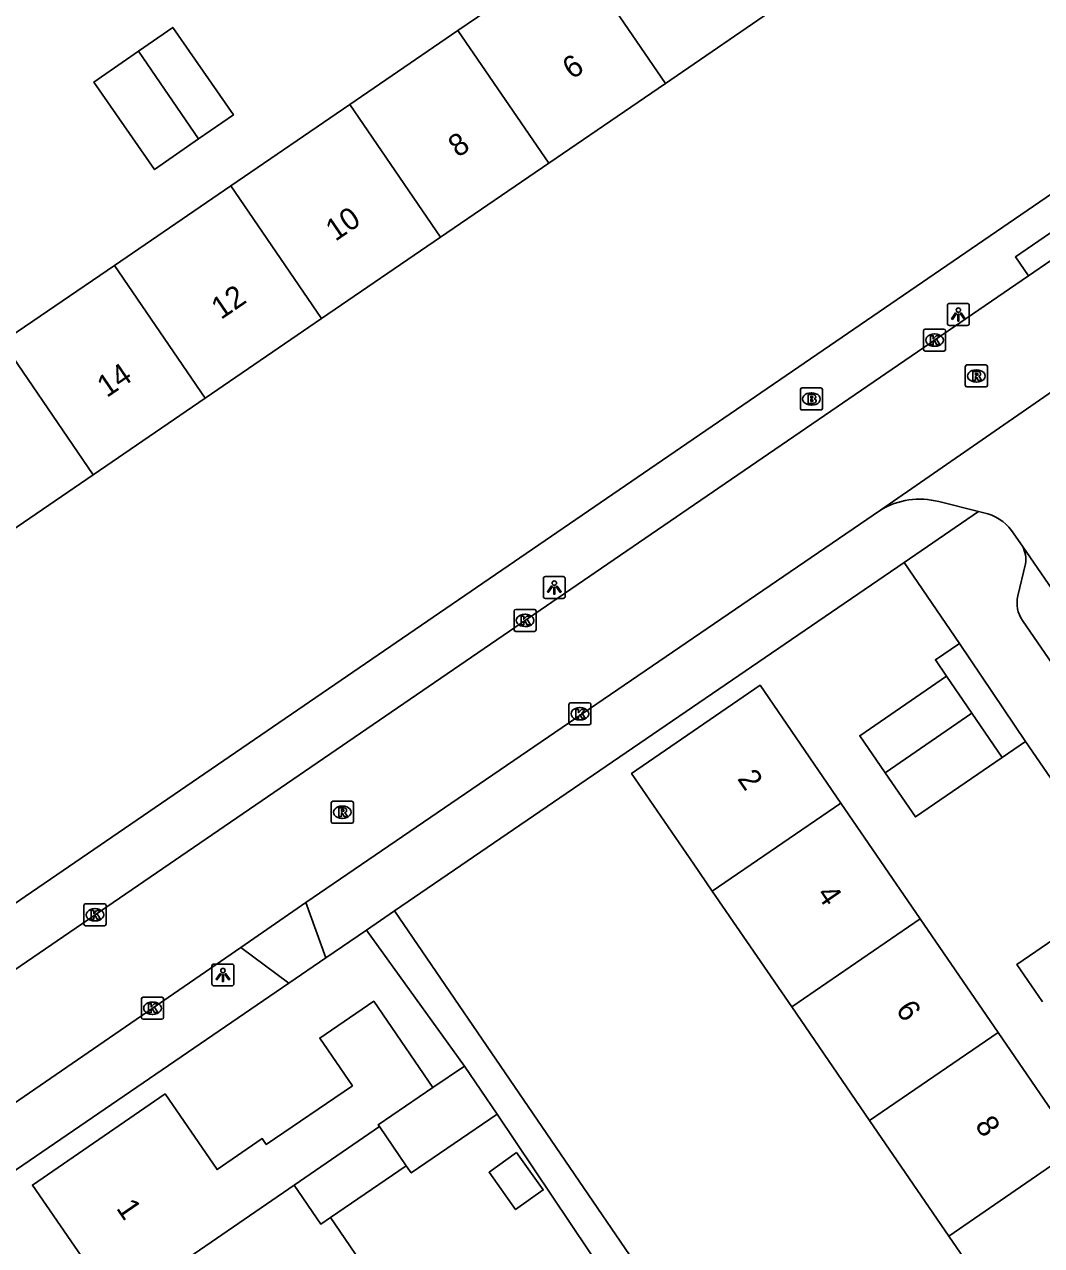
# Model space of a CAD drawing. Extents: x 157466 to 158888, y 383063 to 384677.
# Drawn here: x 158351.2 to 158397.4, y 383633.5 to 383689 of the extents above; entities that cross this region are included whole.
import ezdxf

# ---------------------------------------------------------------- set-up
doc = ezdxf.new("R2010")
doc.units = 0
for name, color, linetype in [('IMGEO_Brandkraan', 7, 'Continuous'), ('IMGEO_Kolk', 7, 'Continuous'), ('IMGEO_Lichtpunt', 7, 'Continuous'), ('IMGEO_Pand', 7, 'Continuous'), ('IMGEO_Pand_nummerreeks', 7, 'Continuous'), ('IMGEO_Rijbaan_lokaal_open', 7, 'Continuous'), ('IMGEO_Rioolput', 7, 'Continuous'), ('IMGEO_Voetpad_open', 7, 'Continuous')]:
    doc.layers.add(name, color=color, linetype=linetype)

msp = doc.modelspace()

# ---------------------------------------------------------------- linework, layer by layer
at = {"layer": 'IMGEO_Brandkraan'}
for p, q in [((158386.454, 383671.572), (158386.454, 383672.424)), ((158386.529, 383672.498), (158387.381, 383672.498)), ((158386.942, 383672.278), (158386.967, 383672.278)), ((158387.455, 383672.424), (158387.455, 383671.572)), ((158387.381, 383671.498), (158386.529, 383671.498)), ((158386.965, 383671.718), (158386.94, 383671.718))]:
    msp.add_line(p, q, dxfattribs=at)
for points in [[(158386.454, 383671.572), (158386.454, 383672.424)], [(158386.529, 383672.498), (158387.381, 383672.498)], [(158386.802, 383672.198), (158386.802, 383671.798), (158387.015, 383671.798)], [(158387.033, 383672.198), (158386.802, 383672.198)], [(158386.981, 383672.117), (158386.927, 383672.117), (158386.927, 383672.041)], [(158386.927, 383672.041), (158386.98, 383672.041)], [(158387.455, 383672.424), (158387.455, 383671.572)], [(158387.381, 383671.498), (158386.529, 383671.498)], [(158386.989, 383671.965), (158386.927, 383671.965), (158386.927, 383671.884)], [(158386.927, 383671.884), (158386.989, 383671.884)]]:
    msp.add_lwpolyline(points, dxfattribs=at)
for centre, radius, start, end in [((158386.531, 383672.422), 0.0765, 91.552, 178.448), ((158386.531, 383672.422), 0.0765, 91.552, 178.448), ((158386.982, 383672.079), 0.0379, 267.8285, 90.9355), ((158387.037, 383672.053), 0.145, 59.4692, 91.5367), ((158387.062, 383672.1), 0.0922, 285.5137, 58.1501), ((158387.379, 383672.422), 0.0765, 1.552, 88.448), ((158387.379, 383672.422), 0.0765, 1.552, 88.448), ((158386.531, 383671.574), 0.0765, 181.552, 268.448), ((158386.531, 383671.574), 0.0765, 181.552, 268.448), ((158386.99, 383671.924), 0.0404, 269.8759, 90.5077), ((158387.021, 383672.049), 0.251, 268.6676, 293.5347), ((158387.067, 383671.908), 0.105, 301.3115, 78.989), ((158387.379, 383671.574), 0.0765, 271.552, 358.448), ((158387.379, 383671.574), 0.0765, 271.552, 358.448)]:
    msp.add_arc(centre, radius, start, end, dxfattribs=at)
for centre, major_axis, ratio, start_param, end_param in [((158386.941, 383671.998), (-0.387, 0.002), 0.722429, 4.712389, 7.853982), ((158386.966, 383671.998), (-0.39, 0.002), 0.717154, 1.570796, 4.712389)]:
    msp.add_ellipse(centre, major_axis=major_axis, ratio=ratio, start_param=start_param, end_param=end_param, dxfattribs=at)
at = {"layer": 'IMGEO_Kolk'}
for p, q in [((158392.051, 383674.248), (158392.051, 383675.1)), ((158392.126, 383675.174), (158392.978, 383675.174)), ((158392.539, 383674.954), (158392.564, 383674.954)), ((158393.052, 383675.1), (158393.052, 383674.248)), ((158392.562, 383674.394), (158392.537, 383674.394)), ((158392.978, 383674.174), (158392.126, 383674.174)), ((158373.439, 383661.509), (158373.439, 383662.361)), ((158373.514, 383662.435), (158374.366, 383662.435)), ((158373.927, 383662.215), (158373.952, 383662.215)), ((158374.44, 383662.361), (158374.44, 383661.509)), ((158373.95, 383661.655), (158373.925, 383661.655)), ((158374.366, 383661.435), (158373.514, 383661.435)), ((158376.005, 383658.191), (158376.857, 383658.191)), ((158375.93, 383657.265), (158375.93, 383658.117)), ((158376.418, 383657.971), (158376.443, 383657.971)), ((158376.931, 383658.117), (158376.931, 383657.265)), ((158376.857, 383657.191), (158376.005, 383657.191)), ((158376.441, 383657.411), (158376.416, 383657.411)), ((158353.891, 383648.128), (158353.891, 383648.98)), ((158353.966, 383649.054), (158354.818, 383649.054)), ((158354.379, 383648.834), (158354.404, 383648.834)), ((158354.892, 383648.98), (158354.892, 383648.128)), ((158354.402, 383648.274), (158354.377, 383648.274)), ((158354.818, 383648.054), (158353.966, 383648.054)), ((158356.505, 383643.883), (158356.505, 383644.735)), ((158356.58, 383644.809), (158357.432, 383644.809)), ((158356.993, 383644.589), (158357.018, 383644.589)), ((158357.506, 383644.735), (158357.506, 383643.883)), ((158357.432, 383643.809), (158356.58, 383643.809)), ((158357.016, 383644.029), (158356.991, 383644.029))]:
    msp.add_line(p, q, dxfattribs=at)
for points in [[(158392.051, 383674.248), (158392.051, 383675.1)], [(158392.126, 383675.174), (158392.978, 383675.174)], [(158392.372, 383674.874), (158392.495, 383674.874), (158392.495, 383674.723), (158392.625, 383674.874), (158392.789, 383674.874), (158392.643, 383674.723), (158392.796, 383674.474), (158392.644, 383674.474), (158392.559, 383674.638), (158392.495, 383674.571), (158392.495, 383674.474), (158392.372, 383674.474), (158392.372, 383674.874)], [(158393.052, 383675.1), (158393.052, 383674.248)], [(158392.978, 383674.174), (158392.126, 383674.174)], [(158373.439, 383661.509), (158373.439, 383662.361)], [(158373.514, 383662.435), (158374.366, 383662.435)], [(158373.76, 383662.135), (158373.883, 383662.135), (158373.883, 383661.984), (158374.013, 383662.135), (158374.177, 383662.135), (158374.031, 383661.984), (158374.184, 383661.735), (158374.032, 383661.735), (158373.947, 383661.899), (158373.883, 383661.832), (158373.883, 383661.735), (158373.76, 383661.735), (158373.76, 383662.135)], [(158374.44, 383662.361), (158374.44, 383661.509)], [(158374.366, 383661.435), (158373.514, 383661.435)], [(158376.005, 383658.191), (158376.857, 383658.191)], [(158375.93, 383657.265), (158375.93, 383658.117)], [(158376.251, 383657.891), (158376.374, 383657.891), (158376.374, 383657.74), (158376.504, 383657.891), (158376.668, 383657.891), (158376.522, 383657.74), (158376.675, 383657.491), (158376.523, 383657.491), (158376.438, 383657.655), (158376.374, 383657.588), (158376.374, 383657.491), (158376.251, 383657.491), (158376.251, 383657.891)], [(158376.931, 383658.117), (158376.931, 383657.265)], [(158376.857, 383657.191), (158376.005, 383657.191)], [(158353.891, 383648.128), (158353.891, 383648.98)], [(158353.966, 383649.054), (158354.818, 383649.054)], [(158354.212, 383648.754), (158354.335, 383648.754), (158354.335, 383648.603), (158354.465, 383648.754), (158354.629, 383648.754), (158354.483, 383648.603), (158354.636, 383648.354), (158354.484, 383648.354), (158354.399, 383648.518), (158354.335, 383648.451), (158354.335, 383648.354), (158354.212, 383648.354), (158354.212, 383648.754)], [(158354.892, 383648.98), (158354.892, 383648.128)], [(158354.818, 383648.054), (158353.966, 383648.054)], [(158356.505, 383643.883), (158356.505, 383644.735)], [(158356.58, 383644.809), (158357.432, 383644.809)], [(158356.826, 383644.509), (158356.949, 383644.509), (158356.949, 383644.358), (158357.079, 383644.509), (158357.243, 383644.509), (158357.097, 383644.358), (158357.25, 383644.109), (158357.098, 383644.109), (158357.013, 383644.273), (158356.949, 383644.206), (158356.949, 383644.109), (158356.826, 383644.109), (158356.826, 383644.509)], [(158357.506, 383644.735), (158357.506, 383643.883)], [(158357.432, 383643.809), (158356.58, 383643.809)]]:
    msp.add_lwpolyline(points, dxfattribs=at)
for centre, start, end in [((158392.128, 383675.098), 91.552, 178.448), ((158392.128, 383675.098), 91.552, 178.448), ((158392.976, 383675.098), 1.552, 88.448), ((158392.976, 383675.098), 1.552, 88.448), ((158392.128, 383674.25), 181.552, 268.448), ((158392.128, 383674.25), 181.552, 268.448), ((158392.976, 383674.25), 271.552, 358.448), ((158392.976, 383674.25), 271.552, 358.448), ((158373.516, 383662.359), 91.552, 178.448), ((158373.516, 383662.359), 91.552, 178.448), ((158374.364, 383662.359), 1.552, 88.448), ((158374.364, 383662.359), 1.552, 88.448), ((158373.516, 383661.511), 181.552, 268.448), ((158373.516, 383661.511), 181.552, 268.448), ((158374.364, 383661.511), 271.552, 358.448), ((158374.364, 383661.511), 271.552, 358.448), ((158376.007, 383658.115), 91.552, 178.448), ((158376.007, 383658.115), 91.552, 178.448), ((158376.855, 383658.115), 1.552, 88.448), ((158376.855, 383658.115), 1.552, 88.448), ((158376.007, 383657.267), 181.552, 268.448), ((158376.007, 383657.267), 181.552, 268.448), ((158376.855, 383657.267), 271.552, 358.448), ((158376.855, 383657.267), 271.552, 358.448), ((158353.968, 383648.978), 91.552, 178.448), ((158353.968, 383648.978), 91.552, 178.448), ((158354.816, 383648.978), 1.552, 88.448), ((158354.816, 383648.978), 1.552, 88.448), ((158353.968, 383648.13), 181.552, 268.448), ((158353.968, 383648.13), 181.552, 268.448), ((158354.816, 383648.13), 271.552, 358.448), ((158354.816, 383648.13), 271.552, 358.448), ((158356.582, 383644.733), 91.552, 178.448), ((158356.582, 383644.733), 91.552, 178.448), ((158357.43, 383644.733), 1.552, 88.448), ((158357.43, 383644.733), 1.552, 88.448), ((158356.582, 383643.885), 181.552, 268.448), ((158356.582, 383643.885), 181.552, 268.448), ((158357.43, 383643.885), 271.552, 358.448), ((158357.43, 383643.885), 271.552, 358.448)]:
    msp.add_arc(centre, 0.0765, start, end, dxfattribs=at)
for centre, major_axis, ratio, start_param, end_param in [((158392.538, 383674.674), (-0.387, 0.002), 0.722429, 4.712389, 7.853982), ((158392.563, 383674.674), (-0.39, 0.002), 0.717154, 1.570796, 4.712389), ((158373.926, 383661.935), (-0.387, 0.002), 0.722429, 4.712389, 7.853982), ((158373.951, 383661.935), (-0.39, 0.002), 0.717154, 1.570796, 4.712389), ((158376.417, 383657.691), (-0.387, 0.002), 0.722429, 4.712389, 7.853982), ((158376.442, 383657.691), (-0.39, 0.002), 0.717154, 1.570796, 4.712389), ((158354.378, 383648.554), (-0.387, 0.002), 0.722429, 4.712389, 7.853982), ((158354.403, 383648.554), (-0.39, 0.002), 0.717154, 1.570796, 4.712389), ((158356.992, 383644.309), (-0.387, 0.002), 0.722429, 4.712389, 7.853982), ((158357.017, 383644.309), (-0.39, 0.002), 0.717154, 1.570796, 4.712389)]:
    msp.add_ellipse(centre, major_axis=major_axis, ratio=ratio, start_param=start_param, end_param=end_param, dxfattribs=at)
at = {"layer": 'IMGEO_Lichtpunt'}
for p, q in [((158393.135, 383676.244), (158393.135, 383675.437)), ((158393.135, 383676.244), (158393.135, 383675.437)), ((158394.037, 383676.339), (158393.229, 383676.339)), ((158394.037, 383676.339), (158393.229, 383676.339)), ((158394.131, 383675.437), (158394.131, 383676.244)), ((158394.131, 383675.437), (158394.131, 383676.244)), ((158393.229, 383675.343), (158394.037, 383675.343)), ((158393.229, 383675.343), (158394.037, 383675.343)), ((158374.77, 383663.835), (158374.77, 383663.028)), ((158374.77, 383663.835), (158374.77, 383663.028)), ((158375.672, 383663.93), (158374.864, 383663.93)), ((158375.672, 383663.93), (158374.864, 383663.93)), ((158375.766, 383663.028), (158375.766, 383663.835)), ((158375.766, 383663.028), (158375.766, 383663.835)), ((158374.864, 383662.934), (158375.672, 383662.934)), ((158374.864, 383662.934), (158375.672, 383662.934)), ((158359.707, 383646.223), (158359.707, 383645.416)), ((158359.707, 383646.223), (158359.707, 383645.416)), ((158360.609, 383646.318), (158359.801, 383646.318)), ((158360.609, 383646.318), (158359.801, 383646.318)), ((158360.703, 383645.416), (158360.703, 383646.223)), ((158360.703, 383645.416), (158360.703, 383646.223)), ((158359.801, 383645.322), (158360.609, 383645.322)), ((158359.801, 383645.322), (158360.609, 383645.322))]:
    msp.add_line(p, q, dxfattribs=at)
for points in [[(158393.509, 383675.908), (158393.548, 383675.88), (158393.36, 383675.618), (158393.322, 383675.645), (158393.509, 383675.908)], [(158393.611, 383675.86), (158393.658, 383675.86), (158393.658, 383675.538), (158393.611, 383675.538), (158393.611, 383675.86)], [(158393.721, 383675.88), (158393.759, 383675.907), (158393.946, 383675.645), (158393.907, 383675.617), (158393.721, 383675.88)], [(158375.144, 383663.499), (158375.183, 383663.471), (158374.995, 383663.209), (158374.957, 383663.236), (158375.144, 383663.499)], [(158375.246, 383663.451), (158375.293, 383663.451), (158375.293, 383663.129), (158375.246, 383663.129), (158375.246, 383663.451)], [(158375.356, 383663.471), (158375.394, 383663.498), (158375.581, 383663.236), (158375.542, 383663.208), (158375.356, 383663.471)], [(158360.081, 383645.887), (158360.12, 383645.859), (158359.932, 383645.597), (158359.894, 383645.624), (158360.081, 383645.887)], [(158360.183, 383645.839), (158360.23, 383645.839), (158360.23, 383645.517), (158360.183, 383645.517), (158360.183, 383645.839)], [(158360.293, 383645.859), (158360.331, 383645.886), (158360.518, 383645.624), (158360.479, 383645.596), (158360.293, 383645.859)]]:
    msp.add_lwpolyline(points, dxfattribs=at)
for centre in [(158393.634, 383676.042), (158375.269, 383663.633), (158360.206, 383646.021)]:
    msp.add_circle(centre, 0.0994, dxfattribs=at)
for centre, start, end in [((158393.229, 383676.244), 90, 180), ((158393.229, 383676.244), 90, 180), ((158394.037, 383676.244), 0, 90), ((158394.037, 383676.244), 0, 90), ((158393.229, 383675.437), 180, 270), ((158393.229, 383675.437), 180, 270), ((158394.037, 383675.437), 270, 0), ((158394.037, 383675.437), 270, 360), ((158374.864, 383663.835), 90, 180), ((158374.864, 383663.835), 90, 180), ((158375.672, 383663.835), 0, 90), ((158375.672, 383663.835), 0, 90), ((158374.864, 383663.028), 180, 270), ((158374.864, 383663.028), 180, 270), ((158375.672, 383663.028), 270, 0), ((158375.672, 383663.028), 270, 360), ((158359.801, 383646.223), 90, 180), ((158359.801, 383646.223), 90, 180), ((158360.609, 383646.223), 0, 90), ((158360.609, 383646.223), 0, 90), ((158359.801, 383645.416), 180, 270), ((158359.801, 383645.416), 180, 270), ((158360.609, 383645.416), 270, 0), ((158360.609, 383645.416), 270, 360)]:
    msp.add_arc(centre, 0.0946, start, end, dxfattribs=at)
at = {"layer": 'IMGEO_Pand'}
for points in [[(158370.89, 383688.745), (158376.197, 383692.373)], [(158380.321, 383686.343), (158376.197, 383692.373)], [(158385.58, 383689.939), (158380.321, 383686.343)], [(158356.373, 383687.808), (158357.926, 383688.886), (158360.684, 383684.912), (158359.103, 383683.815)], [(158365.974, 383685.384), (158370.89, 383688.745)], [(158370.89, 383688.745), (158375.013, 383682.714)], [(158359.103, 383683.815), (158357.102, 383682.427), (158354.344, 383686.4), (158356.373, 383687.808)], [(158359.103, 383683.815), (158356.373, 383687.808)], [(158380.321, 383686.343), (158375.013, 383682.714)], [(158360.56, 383681.684), (158365.974, 383685.384)], [(158365.974, 383685.384), (158370.098, 383679.353)], [(158375.013, 383682.714), (158370.098, 383679.353)], [(158355.272, 383678.069), (158360.56, 383681.684)], [(158360.56, 383681.684), (158364.684, 383675.652)], [(158370.098, 383679.353), (158364.684, 383675.652)], [(158350.184, 383674.591), (158355.272, 383678.069)], [(158355.272, 383678.069), (158359.397, 383672.037)], [(158364.684, 383675.652), (158359.397, 383672.037)], [(158354.309, 383668.558), (158350.184, 383674.591)], [(158359.397, 383672.037), (158354.309, 383668.558)], [(158354.309, 383668.558), (158349.118, 383665.009)], [(158390.305, 383655.013), (158389.152, 383656.695), (158393.094, 383659.397)], [(158394.247, 383657.714), (158393.094, 383659.397)], [(158382.45, 383649.63), (158381.608, 383650.858), (158378.781, 383654.982), (158384.624, 383658.987), (158388.293, 383653.634)], [(158394.247, 383657.714), (158390.305, 383655.013)], [(158395.623, 383655.706), (158394.247, 383657.714)], [(158395.623, 383655.706), (158391.681, 383653.004), (158390.305, 383655.013)], [(158382.45, 383649.63), (158388.293, 383653.634)], [(158388.293, 383653.634), (158391.9, 383648.372)], [(158386.057, 383644.367), (158382.45, 383649.63)], [(158397.46, 383644.596), (158396.292, 383646.3), (158400.224, 383648.995)], [(158391.9, 383648.372), (158386.057, 383644.367)], [(158391.9, 383648.372), (158395.438, 383643.21)], [(158369.745, 383640.701), (158367.06, 383644.629), (158364.607, 383642.952), (158366.089, 383640.784), (158362.178, 383638.111), (158361.994, 383638.38), (158359.938, 383636.974), (158357.575, 383640.413), (158351.548, 383636.273), (158355.362, 383630.721)], [(158389.596, 383639.205), (158386.057, 383644.367)], [(158395.438, 383643.21), (158389.596, 383639.205)], [(158395.438, 383643.21), (158399.04, 383637.956)], [(158369.745, 383640.701), (158371.18, 383641.682)], [(158372.673, 383639.498), (158371.18, 383641.682)], [(158367.32, 383638.935), (158367.269, 383639.009), (158369.745, 383640.701)], [(158368.539, 383637.152), (158368.763, 383636.825), (158372.673, 383639.498)], [(158363.438, 383636.268), (158367.32, 383638.935)], [(158368.539, 383637.152), (158367.32, 383638.935)], [(158393.197, 383633.951), (158389.596, 383639.205)], [(158373.553, 383637.745), (158372.301, 383636.85), (158373.512, 383635.158), (158374.764, 383636.053), (158373.553, 383637.745)], [(158393.197, 383633.951), (158399.04, 383637.956)], [(158365.096, 383634.798), (158368.539, 383637.152)], [(158363.438, 383636.268), (158355.362, 383630.721)], [(158365.096, 383634.798), (158364.651, 383634.494), (158363.438, 383636.268)], [(158364.854, 383629.816), (158367.34, 383631.516), (158365.096, 383634.798)], [(158396.817, 383628.67), (158393.197, 383633.951)]]:
    msp.add_lwpolyline(points, dxfattribs=at)
at = {"layer": 'IMGEO_Rijbaan_lokaal_open'}
for points in [[(158399.958, 383679.742), (158399.87, 383679.681), (158396.818, 383677.592)], [(158396.818, 383677.592), (158291.408, 383605.439), (158275.823, 383594.75)], [(158390.1, 383666.952), (158401.945, 383675.147), (158402.125, 383675.244)], [(158394.543, 383666.881), (158392.743, 383667.338)], [(158363.977, 383649.11), (158390.1, 383666.952)], [(158394.543, 383666.881), (158394.792, 383666.818)], [(158396.049, 383666.028), (158396.544, 383665.307)], [(158396.544, 383665.307), (158414.772, 383638.784), (158440.961, 383600.776), (158448.901, 383589.304), (158452.346, 383584.337)], [(158361.016, 383647.069), (158363.977, 383649.11)], [(158341.507, 383633.663), (158359.407, 383645.96), (158361.016, 383647.069)]]:
    msp.add_lwpolyline(points, dxfattribs=at)
for centre, radius, start, end in [((158391.887, 383663.959), 3.486, 75.7835, 120.8347), ((158394.405, 383664.807), 2.048, 36.5966, 79.1063)]:
    msp.add_arc(centre, radius, start, end, dxfattribs=at)
at = {"layer": 'IMGEO_Rioolput'}
for p, q in [((158393.95, 383672.618), (158393.95, 383673.47)), ((158394.025, 383673.544), (158394.877, 383673.544)), ((158394.438, 383673.324), (158394.463, 383673.324)), ((158394.951, 383673.47), (158394.951, 383672.618)), ((158394.461, 383672.764), (158394.436, 383672.764)), ((158394.877, 383672.544), (158394.025, 383672.544)), ((158365.208, 383653.717), (158366.06, 383653.717)), ((158365.133, 383652.791), (158365.133, 383653.643)), ((158365.621, 383653.497), (158365.646, 383653.497)), ((158366.134, 383653.643), (158366.134, 383652.791)), ((158366.06, 383652.717), (158365.208, 383652.717)), ((158365.644, 383652.937), (158365.619, 383652.937))]:
    msp.add_line(p, q, dxfattribs=at)
for points in [[(158393.95, 383672.618), (158393.95, 383673.47)], [(158394.025, 383673.544), (158394.877, 383673.544)], [(158394.539, 383673.242), (158394.287, 383673.244), (158394.287, 383672.844)], [(158394.465, 383673.163), (158394.411, 383673.163), (158394.411, 383673.082)], [(158394.951, 383673.47), (158394.951, 383672.618)], [(158394.287, 383672.844), (158394.411, 383672.844), (158394.411, 383673.006), (158394.422, 383673.006)], [(158394.411, 383673.082), (158394.463, 383673.082)], [(158394.469, 383672.977), (158394.54, 383672.844), (158394.68, 383672.844), (158394.615, 383672.97)], [(158394.877, 383672.544), (158394.025, 383672.544)], [(158365.208, 383653.717), (158366.06, 383653.717)], [(158365.133, 383652.791), (158365.133, 383653.643)], [(158365.722, 383653.415), (158365.47, 383653.417), (158365.47, 383653.017)], [(158365.47, 383653.017), (158365.594, 383653.017), (158365.594, 383653.179), (158365.605, 383653.179)], [(158365.648, 383653.336), (158365.594, 383653.336), (158365.594, 383653.255)], [(158365.594, 383653.255), (158365.646, 383653.255)], [(158366.134, 383653.643), (158366.134, 383652.791)], [(158366.06, 383652.717), (158365.208, 383652.717)], [(158365.652, 383653.15), (158365.723, 383653.017), (158365.863, 383653.017), (158365.798, 383653.143)]]:
    msp.add_lwpolyline(points, dxfattribs=at)
for centre, radius, start, end in [((158394.027, 383673.468), 0.0765, 91.552, 178.448), ((158394.027, 383673.468), 0.0765, 91.552, 178.448), ((158394.471, 383673.067), 0.0964, 77.0061, 93.1865), ((158394.485, 383673.124), 0.0378, 276.6634, 79.6772), ((158394.538, 383673.132), 0.109, 350.3612, 89.416), ((158394.875, 383673.468), 0.0765, 1.552, 88.448), ((158394.875, 383673.468), 0.0765, 1.552, 88.448), ((158394.027, 383672.62), 0.0765, 181.552, 268.448), ((158394.027, 383672.62), 0.0765, 181.552, 268.448), ((158394.421, 383672.953), 0.0533, 26.0293, 88.6989), ((158394.447, 383673.271), 0.19, 274.7715, 282.9687), ((158394.536, 383673.132), 0.112, 277.5842, 350.9817), ((158394.52, 383672.917), 0.108, 29.5134, 73.7905), ((158394.875, 383672.62), 0.0765, 271.552, 358.448), ((158394.875, 383672.62), 0.0765, 271.552, 358.448), ((158365.21, 383653.641), 0.0765, 91.552, 178.448), ((158365.21, 383653.641), 0.0765, 91.552, 178.448), ((158366.058, 383653.641), 0.0765, 1.552, 88.448), ((158366.058, 383653.641), 0.0765, 1.552, 88.448), ((158365.604, 383653.126), 0.0533, 26.0293, 88.6989), ((158365.63, 383653.444), 0.19, 274.7715, 282.9687), ((158365.654, 383653.24), 0.0964, 77.0061, 93.1865), ((158365.668, 383653.297), 0.0378, 276.6634, 79.6772), ((158365.721, 383653.305), 0.109, 350.3612, 89.416), ((158365.719, 383653.305), 0.112, 277.5842, 350.9817), ((158365.703, 383653.09), 0.108, 29.5134, 73.7905), ((158365.21, 383652.793), 0.0765, 181.552, 268.448), ((158365.21, 383652.793), 0.0765, 181.552, 268.448), ((158366.058, 383652.793), 0.0765, 271.552, 358.448), ((158366.058, 383652.793), 0.0765, 271.552, 358.448)]:
    msp.add_arc(centre, radius, start, end, dxfattribs=at)
for centre, major_axis, ratio, start_param, end_param in [((158394.437, 383673.044), (-0.387, 0.002), 0.722429, 4.712389, 7.853982), ((158394.462, 383673.044), (-0.39, 0.002), 0.717154, 1.570796, 4.712389), ((158365.62, 383653.217), (-0.387, 0.002), 0.722429, 4.712389, 7.853982), ((158365.645, 383653.217), (-0.39, 0.002), 0.717154, 1.570796, 4.712389)]:
    msp.add_ellipse(centre, major_axis=major_axis, ratio=ratio, start_param=start_param, end_param=end_param, dxfattribs=at)
at = {"layer": 'IMGEO_Voetpad_open'}
for points in [[(158272.753, 383598.283), (158275.269, 383597.397), (158279.276, 383600.145), (158417.27, 383694.62)], [(158396.818, 383677.592), (158396.225, 383678.458), (158399.365, 383680.608), (158399.958, 383679.742)], [(158391.166, 383664.564), (158394.543, 383666.881)], [(158367.998, 383648.73), (158391.166, 383664.564)], [(158393.684, 383660.891), (158391.166, 383664.564)], [(158396.339, 383663.049), (158396.692, 383664.505)], [(158430.181, 383613.05), (158413.196, 383637.7), (158396.546, 383661.927)], [(158393.094, 383659.397), (158392.594, 383660.144), (158393.684, 383660.891)], [(158393.684, 383660.891), (158396.688, 383656.436)], [(158396.688, 383656.436), (158395.623, 383655.706)], [(158400.648, 383650.664), (158396.688, 383656.436)], [(158363.977, 383649.11), (158364.878, 383646.598)], [(158366.725, 383647.86), (158367.998, 383648.73)], [(158367.998, 383648.73), (158400.509, 383601.16)], [(158364.878, 383646.598), (158366.725, 383647.86)], [(158371.18, 383641.682), (158366.725, 383647.86)], [(158363.203, 383645.454), (158361.016, 383647.069)], [(158364.878, 383646.598), (158363.203, 383645.454)], [(158345.335, 383633.242), (158363.203, 383645.454)], [(158372.673, 383639.498), (158384.333, 383622.095), (158398.894, 383600.789), (158404.213, 383593.007), (158400.619, 383590.551), (158391.649, 383584.421), (158390.5, 383586.094)]]:
    msp.add_lwpolyline(points, dxfattribs=at)
for centre, radius, start, end in [((158395.447, 383664.69), 1.259, 351.5522, 29.3592), ((158397.7, 383662.72), 1.4, 166.4047, 214.5014)]:
    msp.add_arc(centre, radius, start, end, dxfattribs=at)

# ---------------------------------------------------------------- texts
at = {"layer": 'IMGEO_Pand_nummerreeks'}
for s, rotation, p in [('6', 34.3617, (158376.079, 383686.496)), ('8', 34.3617, (158370.89, 383682.947)), ('10', 34.3617, (158365.317, 383679.137)), ('12', 34.3617, (158360.119, 383675.583)), ('14', 34.3617, (158354.928, 383672.035)), ('2', 304.4285, (158383.561, 383654.737)), ('4', 304.4285, (158387.16, 383649.486)), ('6', 304.4285, (158390.758, 383644.237)), ('8', 304.4285, (158394.358, 383638.985)), ('1', 304.4861, (158355.329, 383635.219))]:
    msp.add_text(s, height=1, rotation=rotation, dxfattribs=at).set_placement(p)

doc.saveas('drawing.dxf')
